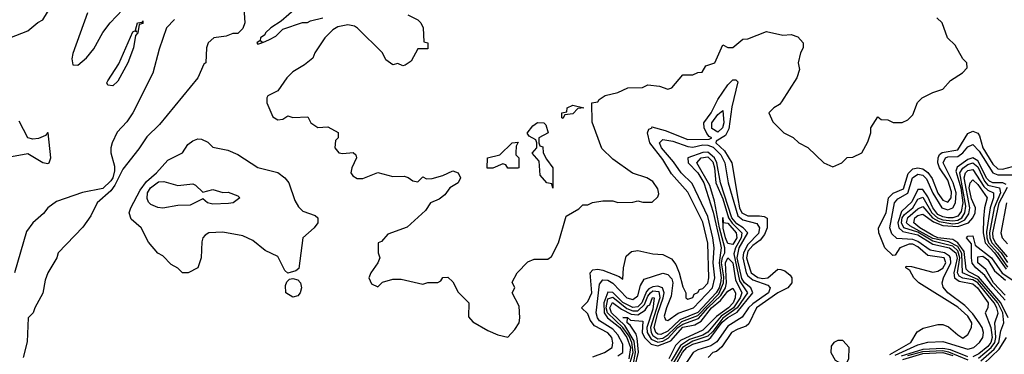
# Model space of a CAD drawing. Header units: inches. Extents: x 2348352 to 2479776, y 460422 to 613655.
# Tile 521 of 590: x 2443038 to 2446977, y 573963 to 575303. Entities that reach past the tile are written whole.
import ezdxf

# ---------------------------------------------------------------- set-up
doc = ezdxf.new("R2010")
doc.units = ezdxf.units.IN
doc.header["$MEASUREMENT"] = 0
doc.layers.add('C4547', color=7, linetype='Continuous')

msp = doc.modelspace()

# ---------------------------------------------------------------- linework, layer by layer
at = {"layer": 'C4547', "color": 4}
for points, elevation in [([(2442998, 575230), (2443070, 575258), (2443110, 575292), (2443130, 575302), (2443190, 575402)], 64), ([(2443308.4, 575330), (2443250, 575168), (2443245.8, 575145.8), (2443250, 575122), (2443270, 575121), (2443305.2, 575150), (2443334, 575186), (2443370, 575251.3), (2443399, 575290), (2443475.3, 575370)], 64), ([(2443934.8, 575350), (2443938, 575290), (2443930, 575268), (2443910, 575248), (2443890, 575248), (2443863.6, 575236.4), (2443814, 575230), (2443792, 575210), (2443784.7, 575190), (2443782, 575130), (2443774.8, 575125.2), (2443750.3, 575070), (2443596.6, 574883.4), (2443545.7, 574834.3), (2443514.2, 574785.8), (2443450, 574705.1), (2443418.9, 574641.1), (2443401.6, 574618.4), (2443347.4, 574570), (2443322.2, 574517.8), (2443290, 574471.8), (2443191, 574370), (2443186, 574350), (2443150.8, 574289.2), (2443139.8, 574260.2), (2443130, 574208), (2443098, 574150), (2443092, 574130), (2443071.3, 574108.7), (2443067.1, 574012.9), (2443051, 573950)], 68), ([(2444144.9, 575350), (2444083.4, 575296.6), (2444042, 575270), (2444020.7, 575250), (2444018, 575242), (2444001, 575230), (2443999.8, 575220.2), (2443986.8, 575210), (2443990, 575204.7), (2444006, 575210), (2444002, 575218), (2444010, 575212), (2444036.5, 575223.5), (2444062.7, 575237.3), (2444090, 575264.7), (2444168.9, 575291.1), (2444188.4, 575291.6), (2444201.2, 575298.8), (2444250, 575311)], 72), ([(2444590, 575322), (2444630, 575302), (2444642, 575290), (2444651.3, 575270), (2444654, 575214), (2444670.9, 575210.9), (2444670, 575186), (2444630, 575186), (2444603.6, 575136.4), (2444579.6, 575120.4), (2444570, 575118), (2444550, 575128), (2444530, 575122), (2444502.7, 575142.7), (2444489, 575170), (2444388.9, 575268.9), (2444376.4, 575276.4), (2444350, 575282), (2444310, 575274), (2444290, 575262), (2444258, 575230), (2444218, 575170), (2444210.7, 575149.3), (2444177.3, 575122.7), (2444130, 575094), (2444106, 575070), (2444070, 575018), (2444030, 574998), (2444026, 574990), (2444026.8, 574970), (2444050, 574914), (2444070, 574902), (2444090, 574904.7), (2444110, 574918), (2444130, 574912), (2444190, 574914), (2444202, 574890), (2444230, 574872), (2444270, 574874), (2444311.3, 574851.3), (2444312, 574830), (2444301, 574819), (2444298, 574790), (2444314, 574770), (2444330, 574766.8), (2444371.3, 574771.3), (2444382, 574762), (2444384.7, 574750), (2444366.8, 574710), (2444362.8, 574690), (2444370, 574678), (2444387.5, 574667.5), (2444410, 574666.8), (2444470, 574691.3), (2444530, 574674.8), (2444576, 574676), (2444591.3, 574671.3), (2444610, 574658), (2444630, 574654), (2444650, 574674), (2444665.4, 574665.4), (2444687.1, 574667.1), (2444730, 574678.8), (2444770, 574697.3), (2444791.3, 574690), (2444801, 574670), (2444791.3, 574650), (2444758, 574630), (2444738.5, 574601.5), (2444715.2, 574584.8), (2444681, 574570), (2444660.7, 574539.3), (2444587.3, 574472.7), (2444510, 574444), (2444484.5, 574415.5), (2444472, 574410), (2444472, 574370), (2444478, 574350), (2444470.9, 574329.1), (2444442, 574290), (2444434, 574270), (2444445.4, 574245.4), (2444470, 574234), (2444488.4, 574251.6), (2444530, 574264.7), (2444563.6, 574263.6), (2444650, 574244.7), (2444670, 574251), (2444710, 574251.3), (2444722, 574258), (2444730, 574271.3), (2444750, 574272), (2444770, 574254), (2444791.6, 574211.6), (2444834, 574170), (2444832.7, 574112.7), (2444850, 574094), (2444910, 574058), (2444950, 574041), (2444990, 574032), (2445018, 574062), (2445035.3, 574090), (2445038, 574110), (2445036.4, 574156.4), (2445008, 574210), (2445018, 574230), (2445008.4, 574251.6), (2445028, 574290), (2445070, 574334), (2445096.4, 574343.6), (2445150, 574344.7), (2445164.7, 574355.3), (2445193.2, 574410), (2445224.1, 574515.9), (2445274, 574546), (2445290, 574562), (2445310, 574562), (2445328.9, 574571.1), (2445370, 574578), (2445410, 574578), (2445430, 574571.3), (2445490, 574572), (2445510, 574578), (2445530, 574572), (2445567.3, 574572.7), (2445590, 574594), (2445594.6, 574605.4), (2445590, 574626), (2445570, 574655.3), (2445546, 574670), (2445489.1, 574689.1), (2445410, 574744), (2445367, 574787), (2445327.3, 574892.7), (2445326, 574970), (2445350, 574974), (2445356.4, 574983.6), (2445380.4, 574999.6), (2445430, 575010.8), (2445470, 575030.7), (2445528.9, 575031.1), (2445550, 575042), (2445596.9, 575036.9), (2445630, 575024.7), (2445646, 575030), (2445690, 575082), (2445730, 575082), (2445750, 575092), (2445767.3, 575092.7), (2445782, 575118), (2445818, 575130), (2445850, 575202), (2445870, 575192), (2445890, 575192), (2445930, 575224.7), (2445950, 575226.8), (2446024.7, 575255.3), (2446090, 575241), (2446123.6, 575243.6), (2446150, 575234), (2446172, 575210), (2446171.3, 575190), (2446161, 575170), (2446151.3, 575130), (2446156.9, 575103.1), (2446146, 575070), (2446085.4, 574974.6), (2446076.9, 574963.1), (2446054, 574950), (2446034, 574930), (2446050, 574894), (2446094, 574850), (2446131.6, 574831.6), (2446154, 574810), (2446191.1, 574791.1), (2446254, 574730), (2446290, 574714), (2446326, 574730), (2446348.4, 574751.6), (2446370, 574752), (2446406, 574770), (2446430, 574814), (2446442, 574850), (2446442, 574870), (2446470, 574914), (2446483.6, 574903.6), (2446510, 574902), (2446531.6, 574891.6), (2446568.4, 574891.6), (2446590, 574902), (2446610, 574922), (2446629.1, 574970.9), (2446648, 574990), (2446690, 575012), (2446730, 575024.7), (2446760.9, 575059.1), (2446808.7, 575090), (2446828, 575110), (2446826, 575130), (2446810, 575146), (2446780.4, 575200.4), (2446748.7, 575230), (2446728, 575290), (2446706, 575310)], 72), ([(2443656.8, 575303.2), (2443624.7, 575270), (2443595.3, 575184.7), (2443570.5, 575089.5), (2443490.4, 574929.6), (2443466.2, 574893.8), (2443427.3, 574852.7), (2443407.7, 574810), (2443402, 574790), (2443402.8, 574770), (2443417.1, 574717.1), (2443417.2, 574697.2), (2443410.6, 574670), (2443402.7, 574657.3), (2443370, 574627.3), (2443288.7, 574611.3), (2443185.2, 574574.8), (2443150.6, 574549.4), (2443133, 574527), (2443090.6, 574489.4), (2443065.2, 574454.8), (2443016.3, 574290)], 64), ([(2445330, 573953.1), (2445377.6, 573970), (2445407.3, 573990), (2445411.1, 574008.9), (2445406, 574030), (2445390, 574049.6), (2445336.9, 574076.9), (2445319.7, 574099.7), (2445310, 574125.2), (2445285.2, 574150), (2445310, 574174.8), (2445326, 574210), (2445319.6, 574290), (2445330, 574301.6), (2445350, 574304), (2445370, 574299.6), (2445435.3, 574275.3), (2445450, 574264.7), (2445453.2, 574310), (2445463.7, 574356.3), (2445485.6, 574374.4), (2445510, 574378.8), (2445570, 574366), (2445610, 574362.8), (2445645.5, 574345.5), (2445662.3, 574322.3), (2445676.3, 574290), (2445690, 574234), (2445702, 574210), (2445702, 574190), (2445710, 574184.7), (2445730, 574191.3), (2445735.9, 574204.1), (2445750, 574211), (2445757.6, 574222.4), (2445770, 574227), (2445790, 574248.5), (2445794.6, 574270), (2445790, 574408), (2445770, 574492.3), (2445710, 574613), (2445645.7, 574685.7), (2445610, 574743), (2445558.5, 574810), (2445549.5, 574850.5), (2445554.8, 574865.2), (2445568, 574870), (2445566, 574874), (2445619.5, 574859.5), (2445710, 574823.2), (2445796, 574824), (2445807, 574830), (2445795.3, 574835.3), (2445786.8, 574846.8), (2445775.7, 574870), (2445774.6, 574890), (2445803.8, 574930), (2445830, 574983.7), (2445870, 575042), (2445890, 575062.8), (2445902, 575062), (2445910, 575054), (2445886.4, 574953.6), (2445874.1, 574865.9), (2445861.1, 574838.9), (2445823.4, 574816.6), (2445822, 574810), (2445857.8, 574777.8), (2445886.7, 574730), (2445910, 574587.3), (2445917.7, 574550), (2445926.6, 574530), (2445950, 574517.1), (2445997.4, 574517.4), (2446015.3, 574515.3), (2446028.4, 574508.4), (2446027.5, 574470), (2446017.5, 574442.5), (2445999.9, 574420.1), (2445970, 574399.6), (2445950, 574376.5), (2445945.8, 574350), (2445950, 574330.4), (2445964.3, 574290), (2445990, 574271.1), (2446010, 574266.5), (2446030.5, 574269.5), (2446070, 574304), (2446082.8, 574302.8), (2446098, 574298), (2446119.8, 574279.8), (2446126, 574270), (2446126.8, 574250), (2446111, 574230), (2446070, 574209.8), (2445985.5, 574150), (2445954.6, 574085.4), (2445943.7, 574076.3), (2445910, 574064.5), (2445885.7, 574050), (2445846.7, 573993.3), (2445824.8, 573975.2), (2445810.8, 573970), (2445791.3, 573950)], 68), ([(2442990, 574752.7), (2443070, 574767), (2443130, 574731.8), (2443150, 574727.3), (2443154.9, 574730), (2443162, 574750), (2443152, 574850), (2443148.7, 574850), (2443140.4, 574839.6), (2443112.5, 574827.5), (2443090, 574824.9), (2443070.4, 574830.4), (2443036.1, 574896.1)], 56), ([(2446518.1, 573961.9), (2446603, 574010), (2446627.3, 574052.7), (2446652.1, 574067.9), (2446710, 574082), (2446730, 574082), (2446753.8, 574073.8), (2446790, 574040.7), (2446810, 574028.4), (2446830, 574042.8), (2446845.1, 574070), (2446846.9, 574090), (2446830, 574115.5), (2446790, 574152.7), (2446634, 574250), (2446615.1, 574270), (2446599.1, 574299.1), (2446582, 574310), (2446584, 574316), (2446604.8, 574315.2), (2446690, 574292.4), (2446710, 574296.2), (2446730, 574307.6), (2446742.9, 574330), (2446735.8, 574350), (2446670, 574359), (2446630, 574393.5), (2446610, 574403.7), (2446595.6, 574404.4), (2446558, 574390), (2446539.8, 574360.2), (2446530, 574359), (2446499, 574390), (2446474, 574450), (2446472.7, 574470), (2446504.4, 574530), (2446513.8, 574590), (2446531.7, 574608.3), (2446573.9, 574626.1), (2446592.5, 574687.5), (2446610, 574705.8), (2446630, 574709.5), (2446650, 574706.1), (2446670.8, 574690.8), (2446687.7, 574667.7), (2446710, 574608.2), (2446730, 574580.2), (2446750, 574571.8), (2446763.9, 574590), (2446765.6, 574614.4), (2446750, 574660.3), (2446716.9, 574710), (2446710.9, 574730), (2446711.8, 574750), (2446717.2, 574762.8), (2446728.1, 574771.9), (2446790, 574781.8), (2446830, 574846.7), (2446850, 574857.1), (2446870, 574848.2), (2446877.5, 574837.5), (2446891, 574790), (2446930, 574725.2), (2446950, 574706.4), (2446970, 574704.1), (2447030, 574720.5)], 68), ([(2445430, 573957.1), (2445449.9, 573970.2), (2445450, 574003.6), (2445430, 574041.7), (2445410, 574063.8), (2445357.1, 574097.1), (2445349.1, 574110), (2445344.2, 574130), (2445356.5, 574243.5), (2445370, 574261.2), (2445390, 574259.8), (2445410, 574248.6), (2445466.4, 574190), (2445490, 574183.4), (2445510, 574198), (2445520.8, 574239.2), (2445535.7, 574264.3), (2445610, 574287.6), (2445630, 574283.2), (2445646, 574266), (2445650.7, 574250), (2445644, 574196), (2445624.7, 574150), (2445616.3, 574116.3), (2445621.5, 574101.5), (2445630, 574098.4), (2445672.3, 574127.7), (2445733.8, 574150), (2445809.2, 574230), (2445819, 574270), (2445812.1, 574330), (2445815.3, 574390), (2445810.6, 574430), (2445790, 574514.8), (2445727.5, 574647.5), (2445683.8, 574690), (2445653.8, 574733.8), (2445604.9, 574790), (2445597.2, 574810), (2445610, 574823.6), (2445650, 574817.2), (2445710, 574794.7), (2445730, 574792.5), (2445770, 574802), (2445790, 574801.2), (2445812.3, 574792.3), (2445841.9, 574761.9), (2445858.8, 574730), (2445872, 574650), (2445910, 574518), (2445930, 574502), (2445987, 574487), (2445997.4, 574470), (2445993.2, 574446.8), (2445950, 574402.3), (2445932.7, 574370), (2445930.1, 574350), (2445944.1, 574290), (2445950, 574277.7), (2445970, 574261), (2446030, 574239.7), (2446040.2, 574230), (2446033.1, 574210), (2445970, 574165.3), (2445953.8, 574150), (2445928.5, 574111.5), (2445870, 574076.5), (2445826.1, 574013.9), (2445802.5, 573997.5), (2445750, 573980.8), (2445732.2, 573970), (2445683, 573897)], 64), ([(2445660.7, 573919.3), (2445689.2, 573970.7), (2445707, 573990), (2445730, 574003.5), (2445790, 574021.5), (2445803.1, 574030), (2445848.3, 574091.7), (2445869.9, 574110.1), (2445907.7, 574132.3), (2445970.1, 574210), (2445962.6, 574230), (2445937.4, 574250), (2445926.3, 574266.3), (2445908, 574350), (2445915.9, 574390), (2445950.7, 574450), (2445932.1, 574470), (2445906.2, 574486.2), (2445886.3, 574510), (2445840.6, 574650), (2445826.7, 574730), (2445817.2, 574750), (2445790, 574772.2), (2445770, 574771.2), (2445709.9, 574750.1), (2445712.2, 574730), (2445750.5, 574690.5), (2445774.5, 574650), (2445812, 574532), (2445840.5, 574410), (2445843.5, 574390), (2445835.3, 574330), (2445843.2, 574270), (2445841.7, 574250), (2445836.4, 574230), (2445824.4, 574210), (2445750, 574131.2), (2445678.7, 574101.3), (2445630, 574055.6), (2445602.8, 574042.8), (2445590, 574043.3), (2445582.3, 574050), (2445575.6, 574070), (2445590, 574127.9), (2445612, 574190), (2445615.5, 574210), (2445609.2, 574229.2), (2445590, 574236.3), (2445570, 574234.1), (2445554.5, 574225.5), (2445545.4, 574214.6), (2445526.5, 574170), (2445510, 574153.5), (2445490, 574150.8), (2445450, 574170.1), (2445410, 574210.5), (2445390, 574211.9), (2445373.9, 574170), (2445375.5, 574130), (2445389.7, 574109.7), (2445438.5, 574070), (2445466.8, 574030), (2445480.5, 573990), (2445474.5, 573945.5)], 56), ([(2446540, 573960), (2446630, 574001.6), (2446670, 574011.7), (2446730, 574014.3), (2446830, 573984.2), (2446854, 573990), (2446876.8, 574010), (2446890.5, 574030), (2446893.1, 574050), (2446888.2, 574070), (2446876.1, 574090), (2446850, 574125.7), (2446818.3, 574158.3), (2446751.2, 574210), (2446732.1, 574232.1), (2446727.6, 574250), (2446732.8, 574270), (2446762.1, 574330), (2446761.5, 574350), (2446756.8, 574356.8), (2446737.7, 574370), (2446679.8, 574379.8), (2446630, 574414.8), (2446610, 574423), (2446547, 574427), (2446526.3, 574446.3), (2446518.8, 574470), (2446537.9, 574570), (2446550, 574585.8), (2446590, 574608.6), (2446609.9, 574670.1), (2446630, 574684.1), (2446650, 574680.7), (2446665.3, 574665.3), (2446690, 574608.7), (2446727.1, 574550), (2446750, 574542.2), (2446770.6, 574549.4), (2446781.3, 574570), (2446783.8, 574610), (2446772.4, 574650), (2446732.4, 574730), (2446741.8, 574750), (2446750, 574754.2), (2446790, 574755.7), (2446810, 574769.5), (2446830, 574794.2), (2446850, 574803.5), (2446876.5, 574776.5), (2446930.1, 574690.1), (2446950, 574681.3), (2447010, 574682.1)], 64), ([(2445480.3, 573930), (2445491.7, 573970), (2445486.5, 574010), (2445475.6, 574035.6), (2445451, 574071), (2445389.1, 574129.1), (2445384, 574150), (2445390, 574185), (2445410, 574192), (2445466.6, 574146.6), (2445490, 574137.2), (2445510, 574138), (2445537.2, 574162.8), (2445550, 574195.9), (2445561, 574210), (2445570, 574217), (2445594.6, 574214.6), (2445599.1, 574190), (2445560.9, 574070), (2445563.3, 574050), (2445570, 574038.9), (2445590, 574025.6), (2445610, 574028.5), (2445630, 574040.8), (2445685.9, 574094.1), (2445750, 574118.5), (2445834.3, 574205.7), (2445852.8, 574250), (2445853.9, 574273.9), (2445845.6, 574330), (2445848.6, 574351.4), (2445858.2, 574370), (2445859, 574390), (2445837.5, 574470), (2445816.9, 574576.9), (2445798.6, 574638.6), (2445746.2, 574730), (2445763.5, 574750), (2445790, 574754.3), (2445810, 574734), (2445816.6, 574710), (2445822.5, 574650), (2445850, 574585.8), (2445873.8, 574510), (2445888, 574488), (2445926.2, 574450), (2445923.8, 574430), (2445901.2, 574390), (2445894.3, 574365.6), (2445917.6, 574257.6), (2445949, 574210), (2445907.9, 574150), (2445850, 574107.5), (2445810, 574054.3), (2445790, 574035.5), (2445730, 574016), (2445689.6, 573990.4), (2445652.5, 573927.5)], 52), ([(2446983.8, 574643.8), (2446970.4, 574650), (2446930, 574649.3), (2446916.8, 574656.8), (2446907.1, 574667.1), (2446870, 574737.3), (2446850, 574749.6), (2446830, 574743.1), (2446787.6, 574712.4), (2446782.9, 574697.1), (2446802.1, 574630), (2446810.2, 574569.8), (2446804.4, 574535.6), (2446790, 574516.8), (2446770, 574510.1), (2446750, 574509.8), (2446730, 574513.2), (2446710, 574523.7), (2446690.1, 574550), (2446670, 574594), (2446650, 574622.7), (2446630, 574622.8), (2446606.5, 574573.5), (2446564.7, 574535.3), (2446551, 574490), (2446554.1, 574470), (2446570, 574455.4), (2446630, 574441.1), (2446690, 574404.3), (2446757, 574390), (2446782, 574370), (2446788.1, 574348.1), (2446775.2, 574290), (2446777.9, 574270), (2446796.1, 574256.1), (2446850, 574245.3), (2446869.1, 574230), (2446912, 574170), (2446911.2, 574150), (2446899.7, 574130), (2446922.4, 574070), (2446928.3, 574030), (2446922.5, 574010), (2446910, 573994.4), (2446875.2, 573964.8), (2446850, 573953)], 56), ([(2446872.7, 573947.3), (2446924.5, 573990), (2446938.4, 574010), (2446942.8, 574030), (2446938.2, 574090), (2446951.4, 574128.6), (2446946.4, 574150), (2446935.8, 574170), (2446870, 574248.9), (2446850, 574261.2), (2446810, 574268), (2446796.6, 574276.6), (2446789.2, 574290), (2446798.6, 574350), (2446790, 574378), (2446770, 574396.6), (2446690, 574415.7), (2446630, 574452.1), (2446574.8, 574470), (2446565.3, 574490), (2446568.2, 574510), (2446577.1, 574522.9), (2446610, 574550.1), (2446630, 574583.9), (2446650, 574592.3), (2446687.1, 574530), (2446709.3, 574509.3), (2446730, 574501.8), (2446770, 574498.1), (2446790, 574500.9), (2446806.7, 574510), (2446819.3, 574530), (2446823, 574557), (2446799.2, 574690), (2446810, 574707.9), (2446830, 574722.9), (2446850, 574729.5), (2446870, 574713.4), (2446896.7, 574656.7), (2446910, 574641), (2446957, 574630), (2446960.9, 574610), (2446936, 574550), (2446917.9, 574450), (2446919, 574430), (2446926.7, 574410), (2446963.5, 574370), (2446990, 574330.7)], 52), ([(2446883.1, 573936.9), (2446936.3, 573983.7), (2446954.1, 574010), (2446962.9, 574057.1), (2446974.4, 574090), (2446970.9, 574130), (2446951.1, 574170), (2446870, 574263), (2446809.6, 574289.6), (2446806.3, 574366.3), (2446790, 574395.5), (2446754.1, 574414.1), (2446690, 574426.3), (2446598.2, 574478.2), (2446584.9, 574490), (2446590, 574511.3), (2446630, 574545.1), (2446650, 574555.5), (2446689.8, 574509.8), (2446715.4, 574495.4), (2446770, 574486), (2446792.1, 574487.9), (2446818.9, 574501.1), (2446834.8, 574525.2), (2446838.8, 574550), (2446816.4, 574670), (2446821.7, 574690), (2446830, 574698.6), (2446850, 574703.2), (2446894.8, 574634.8), (2446910, 574620.9), (2446932.8, 574610), (2446932.9, 574590), (2446919.9, 574550), (2446905.8, 574454.2), (2446906.7, 574430), (2446913.1, 574410), (2446949.7, 574370), (2446990, 574312.8)], 48), ([(2446992.6, 574110), (2446962.9, 574170), (2446873.5, 574273.5), (2446834.1, 574294.1), (2446824.5, 574304.5), (2446815.4, 574375.3), (2446790.2, 574410.2), (2446770, 574422.8), (2446710, 574429.9), (2446690, 574438.7), (2446638.2, 574470), (2446614.3, 574490), (2446619.1, 574510), (2446630, 574518.6), (2446650, 574524.4), (2446693.1, 574493.1), (2446730, 574478.8), (2446790, 574474.6), (2446832.7, 574490), (2446851.1, 574510), (2446860.3, 574530), (2446861.5, 574550), (2446845.3, 574585.3), (2446835.7, 574630), (2446839.8, 574650), (2446850, 574661.3), (2446870, 574643), (2446907.7, 574590), (2446896.8, 574550), (2446892.9, 574507.1), (2446892.6, 574450), (2446899.4, 574410), (2446936.8, 574370), (2446983.9, 574303.9)], 44), ([(2446990, 574353.9), (2446941.8, 574410), (2446931.6, 574430), (2446930.1, 574450), (2446955.5, 574570), (2446990, 574632.2)], 56), ([(2446985.5, 574570), (2446962.9, 574450), (2446967.4, 574430), (2446990, 574405.7)], 64), ([(2446980, 574180), (2446930, 574234.7), (2446899, 574279), (2446862.5, 574310), (2446848.6, 574328.6), (2446844.7, 574350), (2446845.7, 574405.7), (2446825.1, 574430), (2446830, 574436), (2446850, 574437.4), (2446860.4, 574400.4), (2446925.3, 574350), (2446968.3, 574288.3), (2447026.9, 574250)], 36), ([(2445492.9, 573927.1), (2445501.6, 573970), (2445496.4, 574016.4), (2445458.9, 574078.9), (2445404.9, 574130), (2445398.9, 574150), (2445409.6, 574170.4), (2445444.7, 574144.7), (2445484.2, 574124.2), (2445510, 574121.6), (2445539.4, 574140.6), (2445550, 574157.2), (2445559, 574161), (2445568.7, 574191.3), (2445575.3, 574190), (2445570, 574143.6), (2445546.5, 574070), (2445547.8, 574050), (2445563.7, 574023.7), (2445590, 574011.8), (2445610, 574016), (2445632.1, 574027.9), (2445670, 574070.1), (2445690, 574084.6), (2445753.1, 574106.9), (2445790.7, 574150), (2445841.9, 574198.1), (2445861.2, 574230), (2445865.5, 574250), (2445861.1, 574330), (2445870, 574350.2), (2445890, 574328.9), (2445900.9, 574260.9), (2445926.8, 574210), (2445919.6, 574190), (2445893, 574150), (2445843.9, 574116.1), (2445790, 574052.1), (2445770, 574040.5), (2445717.7, 574022.3), (2445681.6, 573998.4), (2445643.6, 573936.4)], 48), ([(2446980.2, 574200.2), (2446933.1, 574250), (2446902.8, 574302.8), (2446871.1, 574330), (2446870, 574354), (2446890, 574355.9), (2446900.3, 574350), (2446910, 574341.3), (2446937, 574297), (2446980.8, 574260.8)], 32), ([(2445498.7, 573910), (2445512.5, 573972.5), (2445507.8, 574027.8), (2445503.3, 574043.3), (2445480.4, 574080.4), (2445468.1, 574090), (2445469.7, 574109.7), (2445450, 574110.4), (2445469.8, 574110.2), (2445480.5, 574100.5), (2445530, 574096), (2445527.8, 574050), (2445537.4, 574030), (2445563.5, 574003.5), (2445590, 573997.8), (2445643, 574017), (2445690, 574071.7), (2445738.2, 574081.8), (2445764.1, 574095.9), (2445805.5, 574150), (2445841.3, 574178.7), (2445870, 574215.9), (2445890, 574227.7), (2445901.8, 574210), (2445900.1, 574190), (2445891.3, 574170), (2445873.3, 574150), (2445824.9, 574115.1), (2445770, 574059.9), (2445681.6, 574018.4), (2445661.5, 573998.5), (2445634.9, 573945.1)], 44), ([(2446895.1, 573924.9), (2446955.6, 573984.4), (2446984.8, 574030)], 44), ([(2446830, 573952.8), (2446760.8, 573980.8), (2446730, 573986.9), (2446650, 573983.2), (2446564.3, 573955.7)], 56), ([(2446570, 573943.1), (2446650, 573966.3), (2446730, 573970.2), (2446770, 573959.1)], 48), ([(2446590, 573959), (2446650, 573974.3), (2446730, 573978.6), (2446753.7, 573973.7), (2446830, 573941.2)], 52)]:
    msp.add_lwpolyline(points, dxfattribs=dict(at, elevation=elevation))
for points, elevation in [([(2443410, 575037.7), (2443390, 575040.9), (2443386.6, 575050), (2443390, 575058), (2443433.9, 575126.1), (2443490, 575254.9), (2443498.8, 575258.8), (2443506, 575254), (2443500.9, 575260.9), (2443508.7, 575290), (2443527.2, 575292.8), (2443530, 575298), (2443530, 575287.6), (2443516, 575284), (2443510.3, 575250.3), (2443500.8, 575239.2), (2443493.5, 575190), (2443470, 575129.7), (2443430, 575057.3)], 56), ([(2445210, 574908), (2445206, 574910), (2445206, 574930), (2445226, 574934), (2445228, 574950), (2445250, 574961), (2445294, 574950), (2445270, 574948), (2445250, 574926), (2445218, 574922)], 72), ([(2445830, 574853.3), (2445807, 574867), (2445806.4, 574890), (2445830, 574923.6), (2445850, 574939.1), (2445854.5, 574890), (2445849.2, 574870)], 64), ([(2445170, 574628), (2445166, 574646), (2445146, 574650), (2445120.4, 574680.4), (2445116.4, 574736.4), (2445088, 574768), (2445106, 574790), (2445106, 574810), (2445102, 574822), (2445076.4, 574836.4), (2445068, 574848), (2445090, 574878), (2445109.3, 574890.7), (2445134, 574890), (2445142, 574882), (2445152, 574850), (2445114, 574830), (2445114, 574810), (2445118, 574798), (2445130, 574794), (2445132, 574770), (2445144.7, 574744.7), (2445171, 574710)], 72), ([(2444110, 574288), (2444098.6, 574298.6), (2444070, 574355.3), (2444019, 574379), (2443970, 574419), (2443930, 574437.2), (2443850, 574452.7), (2443794, 574450), (2443779.9, 574440.1), (2443770.8, 574430), (2443765.8, 574414.2), (2443764, 574350), (2443750.9, 574309.1), (2443711.1, 574288.9), (2443689, 574289), (2443670, 574308), (2443643.1, 574323.1), (2443610, 574358), (2443590, 574368), (2443552.9, 574412.9), (2443524, 574470), (2443484.1, 574504.1), (2443476.2, 574530), (2443482.4, 574550), (2443519.6, 574620.4), (2443544.5, 574655.5), (2443585.1, 574690), (2443630, 574740.3), (2443689.6, 574770.4), (2443710, 574802.8), (2443730, 574817.3), (2443750, 574826), (2443764.7, 574824.7), (2443790, 574812), (2443810, 574792), (2443870, 574781), (2443910, 574762.8), (2443990, 574711.3), (2444070, 574691), (2444098, 574670), (2444114.8, 574650), (2444138.5, 574578.5), (2444153.2, 574553.2), (2444170, 574536), (2444219.1, 574519.1), (2444231, 574510), (2444231, 574490), (2444216, 574470), (2444170.5, 574429.5), (2444153.8, 574306.2), (2444142.5, 574297.5)], 68), ([(2444990, 574708), (2444982, 574722), (2444970, 574726), (2444930, 574708), (2444908.4, 574708.4), (2444908.7, 574750), (2444958, 574762), (2445008, 574810), (2445032, 574812), (2445023.6, 574796.4), (2445022, 574770), (2445022, 574762), (2445034, 574750), (2445034, 574710), (2445030, 574708)], 72), ([(2443670, 574639.1), (2443730, 574646), (2443741, 574641), (2443770, 574612), (2443810, 574622.8), (2443850, 574610.6), (2443871.9, 574611.9), (2443910, 574598), (2443918, 574590), (2443891, 574570), (2443873.1, 574566.9), (2443810, 574564.2), (2443789, 574570), (2443770, 574585.2), (2443719.2, 574560.8), (2443670, 574559.1), (2443610, 574548), (2443590, 574550.7), (2443562.6, 574562.6), (2443552.4, 574572.4), (2443547.2, 574587.2), (2443549.1, 574610), (2443561, 574630), (2443593.3, 574653.3), (2443614.8, 574654.8)], 64), ([(2445890, 574402.9), (2445870, 574407.6), (2445861.3, 574430), (2445851.9, 574468.1), (2445850, 574511.3), (2445851.5, 574491.5), (2445870, 574488.3), (2445903.5, 574450), (2445906, 574430)], 48), ([(2444130, 574191.6), (2444102.7, 574210), (2444100.9, 574239.1), (2444106, 574254), (2444116.5, 574263.5), (2444130, 574267.3), (2444150, 574262), (2444160.5, 574250), (2444165.3, 574230), (2444160.3, 574210), (2444150, 574198)], 68), ([(2446330, 574018), (2446310, 574018), (2446294, 574010), (2446283.6, 573996.4), (2446282, 573970), (2446299.6, 573939.6), (2446330, 573922), (2446346, 573930), (2446354.6, 573945.4), (2446355.3, 573990)], 72)]:
    msp.add_lwpolyline(points, close=True, dxfattribs=dict(at, elevation=elevation))

doc.saveas('drawing.dxf')
